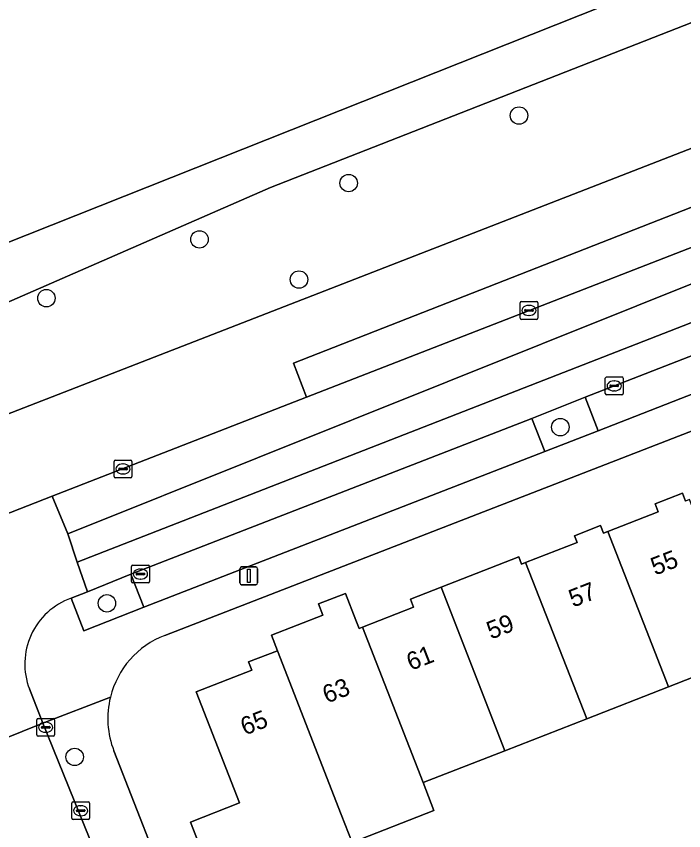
# Model space of a CAD drawing. Extents: x 159680 to 160786, y 387323 to 388340.
# Drawn here: x 159887.43 to 159924.83, y 387875.53 to 387921.18 of the extents above; entities that cross this region are included whole.
import ezdxf

# ---------------------------------------------------------------- set-up
doc = ezdxf.new("R2010")
doc.units = 0
for name, color, linetype in [('IMGEO_Boom', 7, 'Continuous'), ('IMGEO_Erf', 7, 'Continuous'), ('IMGEO_Groenvoorziening', 7, 'Continuous'), ('IMGEO_Kolk', 7, 'Continuous'), ('IMGEO_Lichtmast', 7, 'Continuous'), ('IMGEO_Pand', 7, 'Continuous'), ('IMGEO_Pand_nummerreeks', 7, 'Continuous'), ('IMGEO_Parkeervlak_open', 7, 'Continuous'), ('IMGEO_Rijbaan_lokaal_gesloten', 7, 'Continuous'), ('IMGEO_Rijbaan_lokaal_open', 7, 'Continuous'), ('IMGEO_Voetpad_open', 7, 'Continuous')]:
    doc.layers.add(name, color=color, linetype=linetype)

msp = doc.modelspace()

# ---------------------------------------------------------------- linework, layer by layer
at = {"layer": 'IMGEO_Boom'}
for centre in [(159915.6, 387915.613), (159906.056, 387911.827), (159897.697, 387908.671), (159903.273, 387906.42), (159889.121, 387905.375), (159917.914, 387898.146), (159892.511, 387888.272), (159890.703, 387879.661)]:
    msp.add_circle(centre, 0.489, dxfattribs=at)
at = {"layer": 'IMGEO_Erf'}
for points in [[(159949.805, 387907.451), (159895.75, 387886.476)], [(159898.931, 387871.541), (159897.189, 387876.006), (159899.948, 387877.082), (159897.516, 387883.313), (159900.628, 387884.527), (159900.45, 387884.983), (159902.061, 387885.611), (159901.723, 387886.478), (159904.612, 387887.605), (159904.365, 387888.238), (159905.874, 387888.827), (159906.463, 387887.329), (159906.643, 387886.867), (159906.824, 387886.938), (159909.687, 387888.055), (159909.514, 387888.499), (159911.233, 387889.17), (159915.585, 387890.868), (159915.738, 387890.475), (159915.971, 387890.566), (159918.85, 387891.689), (159918.705, 387892.062), (159920.163, 387892.632), (159920.332, 387892.199), (159920.577, 387892.295), (159923.406, 387893.399), (159923.229, 387893.851), (159924.759, 387894.447), (159924.934, 387893.999)], [(159928.559, 387885.375), (159923.975, 387883.586), (159919.392, 387881.798), (159914.808, 387880.009), (159910.225, 387878.221), (159910.834, 387876.661), (159906.249, 387874.873)], [(159892.901, 387880.003), (159898.601, 387865.422), (159899.864, 387862.192), (159905.08, 387864.255), (159903.804, 387867.48), (159908.42, 387869.306), (159910.925, 387870.297), (159912.201, 387867.072), (159915.371, 387868.371), (159914.471, 387870.567), (159917.938, 387871.987), (159920.882, 387873.193), (159921.847, 387870.838), (159923.374, 387871.449), (159922.396, 387873.923), (159925.719, 387875.237), (159926.549, 387873.138), (159929.086, 387874.179), (159928.055, 387876.692), (159931.411, 387878.067), (159934.466, 387879.319)]]:
    msp.add_lwpolyline(points, dxfattribs=at)
for centre, radius, start, end in [((159897.561, 387881.814), 5.002, 111.2324, 166.1034), ((159897.565, 387881.817), 5.004, 166.1521, 201.2563)]:
    msp.add_arc(centre, radius, start, end, dxfattribs=at)
at = {"layer": 'IMGEO_Groenvoorziening'}
for points in [[(159884.021, 387907.335), (159941.822, 387930.319)], [(159941.832, 387927.334), (159901.669, 387911.583), (159884.517, 387904.096), (159883.346, 387903.596)], [(159883.009, 387902.616), (159884.791, 387898.039), (159885.14, 387898.175), (159943.917, 387921.032)]]:
    msp.add_lwpolyline(points, dxfattribs=at)
for points in [[(159938.268, 387913.272), (159941.733, 387914.63), (159942.842, 387915.134), (159944.458, 387915.722), (159944.604, 387915.779), (159943.917, 387921.032), (159885.14, 387898.175), (159884.791, 387898.039), (159886.681, 387893.188), (159889.445, 387894.282), (159903.701, 387899.823), (159902.958, 387901.728), (159937.478, 387915.266)], [(159919.304, 387899.824), (159916.31, 387898.64), (159917.045, 387896.774), (159920.035, 387897.94)], [(159893.853, 387889.907), (159891.418, 387888.92), (159890.503, 387888.553), (159891.224, 387886.733), (159894.58, 387888.059)]]:
    msp.add_lwpolyline(points, close=True, dxfattribs=at)
at = {"layer": 'IMGEO_Kolk'}
for p, q in [((159915.733, 387905.189), (159916.585, 387905.189)), ((159915.658, 387904.263), (159915.658, 387905.115)), ((159915.917, 387904.683), (159915.917, 387904.695)), ((159915.96, 387904.732), (159916.358, 387904.732)), ((159916.146, 387904.969), (159916.171, 387904.969)), ((159916.401, 387904.695), (159916.401, 387904.683)), ((159916.659, 387905.115), (159916.659, 387904.263)), ((159916.355, 387904.646), (159915.957, 387904.646)), ((159916.169, 387904.409), (159916.144, 387904.409)), ((159916.585, 387904.189), (159915.733, 387904.189)), ((159920.434, 387900.034), (159920.434, 387900.886)), ((159920.509, 387900.96), (159921.361, 387900.96)), ((159920.922, 387900.74), (159920.947, 387900.74)), ((159921.435, 387900.886), (159921.435, 387900.034)), ((159920.693, 387900.454), (159920.693, 387900.466)), ((159921.131, 387900.417), (159920.733, 387900.417)), ((159920.736, 387900.503), (159921.134, 387900.503)), ((159920.945, 387900.18), (159920.92, 387900.18)), ((159921.177, 387900.466), (159921.177, 387900.454)), ((159921.361, 387899.96), (159920.509, 387899.96)), ((159892.914, 387895.376), (159892.914, 387896.228)), ((159892.989, 387896.302), (159893.841, 387896.302)), ((159893.402, 387896.082), (159893.427, 387896.082)), ((159893.915, 387896.228), (159893.915, 387895.376)), ((159893.173, 387895.796), (159893.173, 387895.808)), ((159893.611, 387895.759), (159893.213, 387895.759)), ((159893.216, 387895.845), (159893.614, 387895.845)), ((159893.657, 387895.808), (159893.657, 387895.796)), ((159893.841, 387895.302), (159892.989, 387895.302)), ((159893.425, 387895.522), (159893.4, 387895.522)), ((159893.89, 387889.487), (159893.89, 387890.339)), ((159893.965, 387890.413), (159894.817, 387890.413)), ((159894.378, 387890.193), (159894.403, 387890.193)), ((159894.891, 387890.339), (159894.891, 387889.487)), ((159894.149, 387889.907), (159894.149, 387889.919)), ((159894.587, 387889.87), (159894.189, 387889.87)), ((159894.192, 387889.956), (159894.59, 387889.956)), ((159894.401, 387889.633), (159894.376, 387889.633)), ((159894.633, 387889.919), (159894.633, 387889.907)), ((159894.817, 387889.413), (159893.965, 387889.413)), ((159888.581, 387880.895), (159888.581, 387881.747)), ((159888.656, 387881.821), (159889.508, 387881.821)), ((159889.069, 387881.601), (159889.094, 387881.601)), ((159889.582, 387881.747), (159889.582, 387880.895)), ((159888.84, 387881.315), (159888.84, 387881.327)), ((159889.278, 387881.278), (159888.88, 387881.278)), ((159888.883, 387881.364), (159889.281, 387881.364)), ((159889.092, 387881.041), (159889.067, 387881.041)), ((159889.324, 387881.327), (159889.324, 387881.315)), ((159889.508, 387880.821), (159888.656, 387880.821)), ((159890.54, 387876.222), (159890.54, 387877.074)), ((159890.615, 387877.148), (159891.467, 387877.148)), ((159891.028, 387876.928), (159891.053, 387876.928)), ((159891.541, 387877.074), (159891.541, 387876.222)), ((159890.799, 387876.642), (159890.799, 387876.654)), ((159891.237, 387876.605), (159890.839, 387876.605)), ((159890.842, 387876.691), (159891.24, 387876.691)), ((159891.051, 387876.368), (159891.026, 387876.368)), ((159891.283, 387876.654), (159891.283, 387876.642)), ((159891.467, 387876.148), (159890.615, 387876.148))]:
    msp.add_line(p, q, dxfattribs=at)
for points in [[(159915.733, 387905.189), (159916.585, 387905.189)], [(159915.658, 387904.263), (159915.658, 387905.115)], [(159916.659, 387905.115), (159916.659, 387904.263)], [(159916.585, 387904.189), (159915.733, 387904.189)], [(159920.434, 387900.034), (159920.434, 387900.886)], [(159920.509, 387900.96), (159921.361, 387900.96)], [(159921.435, 387900.886), (159921.435, 387900.034)], [(159921.361, 387899.96), (159920.509, 387899.96)], [(159892.914, 387895.376), (159892.914, 387896.228)], [(159892.989, 387896.302), (159893.841, 387896.302)], [(159893.915, 387896.228), (159893.915, 387895.376)], [(159893.841, 387895.302), (159892.989, 387895.302)], [(159893.89, 387889.487), (159893.89, 387890.339)], [(159893.965, 387890.413), (159894.817, 387890.413)], [(159894.891, 387890.339), (159894.891, 387889.487)], [(159894.817, 387889.413), (159893.965, 387889.413)], [(159888.581, 387880.895), (159888.581, 387881.747)], [(159888.656, 387881.821), (159889.508, 387881.821)], [(159889.582, 387881.747), (159889.582, 387880.895)], [(159889.508, 387880.821), (159888.656, 387880.821)], [(159890.54, 387876.222), (159890.54, 387877.074)], [(159890.615, 387877.148), (159891.467, 387877.148)], [(159891.541, 387877.074), (159891.541, 387876.222)], [(159891.467, 387876.148), (159890.615, 387876.148)]]:
    msp.add_lwpolyline(points, dxfattribs=at)
for centre, radius, start, end in [((159915.735, 387905.113), 0.0765, 91.552, 178.448), ((159915.735, 387905.113), 0.0765, 91.552, 178.448), ((159916.583, 387905.113), 0.0765, 1.552, 88.448), ((159916.583, 387905.113), 0.0765, 1.552, 88.448), ((159915.957, 387904.692), 0.0403, 85.8775, 175.7526), ((159915.954, 387904.682), 0.0366, 178.938, 274.7102), ((159916.358, 387904.689), 0.043, 264.8664, 352.4533), ((159916.362, 387904.694), 0.0386, 1.7309, 96.639), ((159915.735, 387904.265), 0.0765, 181.552, 268.448), ((159915.735, 387904.265), 0.0765, 181.552, 268.448), ((159916.583, 387904.265), 0.0765, 271.552, 358.448), ((159916.583, 387904.265), 0.0765, 271.552, 358.448), ((159920.511, 387900.884), 0.0765, 91.552, 178.448), ((159920.511, 387900.884), 0.0765, 91.552, 178.448), ((159921.359, 387900.884), 0.0765, 1.552, 88.448), ((159921.359, 387900.884), 0.0765, 1.552, 88.448), ((159920.733, 387900.463), 0.0403, 85.8775, 175.7526), ((159920.73, 387900.453), 0.0366, 178.938, 274.7102), ((159921.134, 387900.46), 0.043, 264.8664, 352.4533), ((159921.138, 387900.465), 0.0386, 1.7309, 96.639), ((159920.511, 387900.036), 0.0765, 181.552, 268.448), ((159920.511, 387900.036), 0.0765, 181.552, 268.448), ((159921.359, 387900.036), 0.0765, 271.552, 358.448), ((159921.359, 387900.036), 0.0765, 271.552, 358.448), ((159892.991, 387896.226), 0.0765, 91.552, 178.448), ((159892.991, 387896.226), 0.0765, 91.552, 178.448), ((159893.839, 387896.226), 0.0765, 1.552, 88.448), ((159893.839, 387896.226), 0.0765, 1.552, 88.448), ((159893.213, 387895.805), 0.0403, 85.8775, 175.7526), ((159893.21, 387895.795), 0.0366, 178.938, 274.7102), ((159893.614, 387895.802), 0.043, 264.8664, 352.4533), ((159893.618, 387895.807), 0.0386, 1.7309, 96.639), ((159892.991, 387895.378), 0.0765, 181.552, 268.448), ((159892.991, 387895.378), 0.0765, 181.552, 268.448), ((159893.839, 387895.378), 0.0765, 271.552, 358.448), ((159893.839, 387895.378), 0.0765, 271.552, 358.448), ((159893.967, 387890.337), 0.0765, 91.552, 178.448), ((159893.967, 387890.337), 0.0765, 91.552, 178.448), ((159894.815, 387890.337), 0.0765, 1.552, 88.448), ((159894.815, 387890.337), 0.0765, 1.552, 88.448), ((159894.189, 387889.916), 0.0403, 85.8775, 175.7526), ((159894.186, 387889.906), 0.0366, 178.938, 274.7102), ((159894.59, 387889.913), 0.043, 264.8664, 352.4533), ((159894.594, 387889.918), 0.0386, 1.7309, 96.639), ((159893.967, 387889.489), 0.0765, 181.552, 268.448), ((159893.967, 387889.489), 0.0765, 181.552, 268.448), ((159894.815, 387889.489), 0.0765, 271.552, 358.448), ((159894.815, 387889.489), 0.0765, 271.552, 358.448), ((159888.658, 387881.745), 0.0765, 91.552, 178.448), ((159888.658, 387881.745), 0.0765, 91.552, 178.448), ((159889.506, 387881.745), 0.0765, 1.552, 88.448), ((159889.506, 387881.745), 0.0765, 1.552, 88.448), ((159888.88, 387881.324), 0.0403, 85.8775, 175.7526), ((159888.877, 387881.314), 0.0366, 178.938, 274.7102), ((159889.281, 387881.321), 0.043, 264.8664, 352.4533), ((159889.285, 387881.326), 0.0386, 1.7309, 96.639), ((159888.658, 387880.897), 0.0765, 181.552, 268.448), ((159888.658, 387880.897), 0.0765, 181.552, 268.448), ((159889.506, 387880.897), 0.0765, 271.552, 358.448), ((159889.506, 387880.897), 0.0765, 271.552, 358.448), ((159890.617, 387877.072), 0.0765, 91.552, 178.448), ((159890.617, 387877.072), 0.0765, 91.552, 178.448), ((159891.465, 387877.072), 0.0765, 1.552, 88.448), ((159891.465, 387877.072), 0.0765, 1.552, 88.448), ((159890.839, 387876.651), 0.0403, 85.8775, 175.7526), ((159890.836, 387876.641), 0.0366, 178.938, 274.7102), ((159891.24, 387876.648), 0.043, 264.8664, 352.4533), ((159891.244, 387876.653), 0.0386, 1.7309, 96.639), ((159890.617, 387876.224), 0.0765, 181.552, 268.448), ((159890.617, 387876.224), 0.0765, 181.552, 268.448), ((159891.465, 387876.224), 0.0765, 271.552, 358.448), ((159891.465, 387876.224), 0.0765, 271.552, 358.448)]:
    msp.add_arc(centre, radius, start, end, dxfattribs=at)
for centre, major_axis, ratio, start_param, end_param in [((159916.145, 387904.689), (-0.387, 0.002), 0.722429, 4.712389, 7.853982), ((159916.17, 387904.689), (-0.39, 0.002), 0.717154, 1.570796, 4.712389), ((159920.921, 387900.46), (-0.387, 0.002), 0.722429, 4.712389, 7.853982), ((159920.946, 387900.46), (-0.39, 0.002), 0.717154, 1.570796, 4.712389), ((159893.401, 387895.802), (-0.387, 0.002), 0.722429, 4.712389, 7.853982), ((159893.426, 387895.802), (-0.39, 0.002), 0.717154, 1.570796, 4.712389), ((159894.377, 387889.913), (-0.387, 0.002), 0.722429, 4.712389, 7.853982), ((159894.402, 387889.913), (-0.39, 0.002), 0.717154, 1.570796, 4.712389), ((159889.068, 387881.321), (-0.387, 0.002), 0.722429, 4.712389, 7.853982), ((159889.093, 387881.321), (-0.39, 0.002), 0.717154, 1.570796, 4.712389), ((159891.027, 387876.648), (-0.387, 0.002), 0.722429, 4.712389, 7.853982), ((159891.052, 387876.648), (-0.39, 0.002), 0.717154, 1.570796, 4.712389)]:
    msp.add_ellipse(centre, major_axis=major_axis, ratio=ratio, start_param=start_param, end_param=end_param, dxfattribs=at)
at = {"layer": 'IMGEO_Lichtmast'}
for p, q in [((159899.96, 387889.411), (159899.96, 387890.211)), ((159899.96, 387890.211), (159899.96, 387889.411)), ((159900.06, 387890.311), (159900.85, 387890.311)), ((159900.85, 387890.311), (159900.06, 387890.311)), ((159900.95, 387890.211), (159900.95, 387889.411)), ((159900.95, 387889.411), (159900.95, 387890.211)), ((159900.85, 387889.311), (159900.06, 387889.311)), ((159900.06, 387889.311), (159900.85, 387889.311))]:
    msp.add_line(p, q, dxfattribs=at)
msp.add_lwpolyline([(159900.38, 387890.186), (159900.53, 387890.186), (159900.53, 387889.436), (159900.38, 387889.436), (159900.38, 387890.186)], dxfattribs=at)
for centre, start, end in [((159900.06, 387890.211), 90, 180), ((159900.06, 387890.211), 90, 180), ((159900.85, 387890.211), 0, 90), ((159900.85, 387890.211), 360, 90), ((159900.06, 387889.411), 180, 270), ((159900.06, 387889.411), 180, 270), ((159900.85, 387889.411), 270, 0), ((159900.85, 387889.411), 270, 0)]:
    msp.add_arc(centre, 0.1, start, end, dxfattribs=at)
at = {"layer": 'IMGEO_Pand'}
for points in [[(159925.159, 387894.087), (159924.934, 387893.999), (159924.759, 387894.447), (159923.229, 387893.851), (159923.406, 387893.399), (159920.577, 387892.295), (159923.975, 387883.586), (159928.559, 387885.375)], [(159919.392, 387881.798), (159923.975, 387883.586), (159920.577, 387892.295), (159920.332, 387892.199), (159920.163, 387892.632), (159918.705, 387892.062), (159918.85, 387891.689), (159915.971, 387890.566)], [(159915.971, 387890.566), (159915.738, 387890.475), (159915.585, 387890.868), (159911.233, 387889.17), (159914.808, 387880.009), (159919.392, 387881.798)], [(159911.233, 387889.17), (159909.514, 387888.499), (159909.687, 387888.055), (159906.824, 387886.938), (159910.225, 387878.221), (159914.808, 387880.009)], [(159906.824, 387886.938), (159906.643, 387886.867), (159906.463, 387887.329), (159905.874, 387888.827), (159904.365, 387888.238), (159904.612, 387887.605), (159901.723, 387886.478), (159902.061, 387885.611), (159905.641, 387876.432), (159906.249, 387874.873), (159910.834, 387876.661), (159910.225, 387878.221)], [(159902.061, 387885.611), (159900.45, 387884.983), (159900.628, 387884.527), (159897.516, 387883.313), (159899.948, 387877.082), (159897.189, 387876.006), (159898.931, 387871.541), (159906.411, 387874.458), (159906.249, 387874.873), (159905.641, 387876.432)]]:
    msp.add_lwpolyline(points, close=True, dxfattribs=at)
at = {"layer": 'IMGEO_Parkeervlak_open'}
for points in [[(159938.268, 387913.272), (159937.478, 387915.266), (159902.958, 387901.728), (159903.701, 387899.823)], [(159942.156, 387906.588), (159941.437, 387908.441), (159919.304, 387899.824), (159920.035, 387897.94)], [(159917.045, 387896.774), (159916.31, 387898.64), (159893.853, 387889.907), (159894.58, 387888.059)]]:
    msp.add_lwpolyline(points, close=True, dxfattribs=at)
at = {"layer": 'IMGEO_Rijbaan_lokaal_gesloten'}
for points in [[(159943.463, 387913.463), (159942.842, 387915.134), (159941.733, 387914.63), (159938.268, 387913.272), (159903.701, 387899.823), (159889.445, 387894.282), (159890.323, 387892.165)], [(159941.437, 387908.441), (159944.856, 387909.803), (159944.246, 387911.407), (159890.839, 387890.572), (159891.418, 387888.92), (159893.853, 387889.907), (159916.31, 387898.64), (159919.304, 387899.824)]]:
    msp.add_lwpolyline(points, close=True, dxfattribs=at)
at = {"layer": 'IMGEO_Rijbaan_lokaal_open'}
for points in [[(159944.246, 387911.407), (159943.463, 387913.463), (159890.323, 387892.165), (159890.839, 387890.572)], [(159897.219, 387860.746), (159895.931, 387864.06), (159894.152, 387868.64), (159888.928, 387881.56), (159882.135, 387878.828), (159881.752, 387878.692), (159885.63, 387868.569), (159892.871, 387850.12), (159899.186, 387833.918), (159906.532, 387836.771)]]:
    msp.add_lwpolyline(points, close=True, dxfattribs=at)
for points in [[(159890.503, 387888.553), (159891.418, 387888.92), (159890.839, 387890.572), (159890.323, 387892.165), (159889.445, 387894.282), (159886.681, 387893.188), (159884.324, 387892.254), (159883.99, 387892.122), (159880.52, 387890.849), (159872.172, 387888.643), (159874.84, 387881.374), (159875.733, 387881.879)], [(159881.384, 387879.637), (159881.752, 387878.692), (159882.135, 387878.828), (159888.928, 387881.56), (159888.175, 387883.469)]]:
    msp.add_lwpolyline(points, dxfattribs=at)
msp.add_arc((159891.804, 387884.882), 3.895, 109.517, 201.2762, dxfattribs=at)
at = {"layer": 'IMGEO_Voetpad_open'}
for points in [[(159941.822, 387930.319), (159884.021, 387907.335)], [(159883.346, 387903.596), (159884.517, 387904.096), (159901.669, 387911.583), (159941.832, 387927.334)], [(159973.042, 387918.654), (159968.386, 387916.85), (159951.49, 387910.233), (159950.737, 387912.071), (159950.63, 387912.012), (159945.1, 387909.913), (159945.863, 387908.064), (159942.156, 387906.588), (159920.035, 387897.94), (159917.045, 387896.774), (159894.58, 387888.059), (159891.224, 387886.733), (159890.503, 387888.553)], [(159895.75, 387886.476), (159949.805, 387907.451), (159957.87, 387910.609)], [(159888.175, 387883.469), (159888.928, 387881.56), (159892.706, 387883.015)], [(159892.706, 387883.015), (159888.928, 387881.56), (159894.152, 387868.64)], [(159921.209, 387807.595), (159913.522, 387827.256), (159912.952, 387828.714), (159900.404, 387860.81), (159899.864, 387862.192), (159898.601, 387865.422), (159892.901, 387880.003)]]:
    msp.add_lwpolyline(points, dxfattribs=at)
for centre, radius, start, end in [((159891.804, 387884.882), 3.895, 109.517, 201.2762), ((159897.561, 387881.814), 5.002, 111.2324, 166.1034), ((159897.565, 387881.817), 5.004, 166.1521, 201.2563)]:
    msp.add_arc(centre, radius, start, end, dxfattribs=at)

# ---------------------------------------------------------------- texts
at = {"layer": 'IMGEO_Pand_nummerreeks'}
for s, rotation, p in [('55', 21.3088, (159923.224, 387889.82)), ('57', 21.3088, (159918.627, 387888.027)), ('59', 21.3088, (159914.029, 387886.234)), ('61', 21.3088, (159909.538, 387884.482)), ('63', 21.3083, (159904.833, 387882.646)), ('65', 21.3083, (159900.236, 387880.853))]:
    msp.add_text(s, height=1, rotation=rotation, dxfattribs=at).set_placement(p)

doc.saveas('drawing.dxf')
